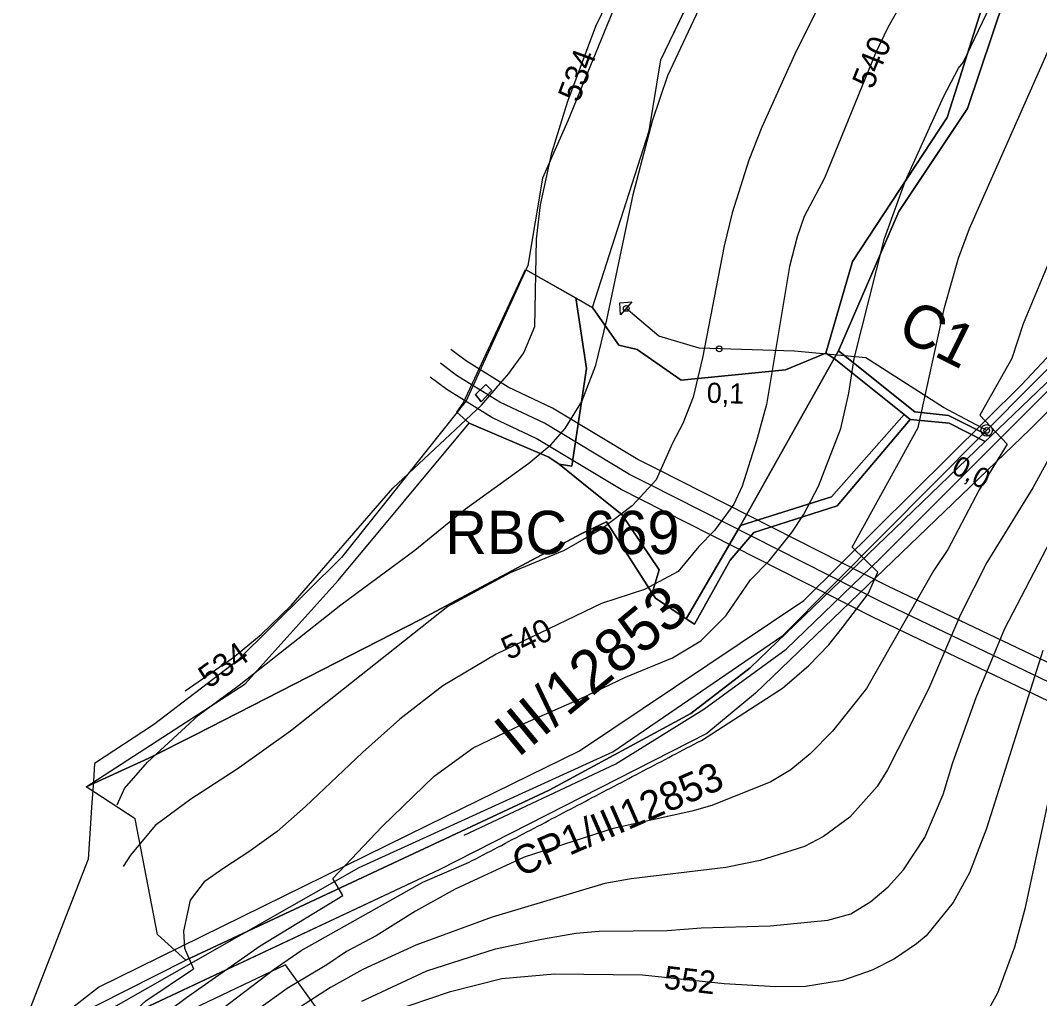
# Model space of a CAD drawing. Extents: x -709418 to -703832, y -1161719 to -1157826.
# Drawn here: x -708969.2 to -708615.2, y -1159133.3 to -1158793.6 of the extents above; entities that cross this region are included whole.
import ezdxf

# ---------------------------------------------------------------- set-up
doc = ezdxf.new("R2010")
doc.units = 0
for name, color, linetype in [('102_obvod PÚ', 7, 'Continuous'), ('103_hranice KÚ', 7, 'Continuous'), ('110_silnice II. třídy a III. třídy', 7, 'Continuous'), ('111_silnice II. třídy a III. třídy_popis', 7, 'Continuous'), ('120_vrstevnice hlavní', 7, 'Continuous'), ('121_vrstevnice hlavní_popis', 7, 'Continuous'), ('122_vrstevnice základní', 7, 'Continuous'), ('201_orná půda_KN', 7, 'Continuous'), ('206_TTP_KN', 7, 'Continuous'), ('209_zastavěná plocha_KN', 7, 'Continuous'), ('210_ostatní plocha_KN', 7, 'Continuous'), ('301_polní cesta_stav', 7, 'Continuous'), ('302_polní cesta_stav_popis', 7, 'Continuous'), ('303_příkop_stav', 7, 'Continuous'), ('309_příkop_stav_popis', 7, 'Continuous'), ('311_polní cesta_staničení', 7, 'Continuous'), ('501_vodní tok', 7, 'Continuous'), ('605_RBC_návrh_popis', 7, 'Continuous'), ('606_RBC_návrh', 7, 'Continuous'), ('611_LBK_stav', 7, 'Continuous'), ('735_OP sítí TI', 7, 'Continuous'), ('Trasa-Hlavni  staniceni', 7, 'Continuous')]:
    doc.layers.add(name, color=color, linetype=linetype)

# ---------------------------------------------------------------- blocks, each defined once
blk = doc.blocks.new('_kolecko-HB')
blk.add_circle((0, 0), 0.5)

msp = doc.modelspace()

# ---------------------------------------------------------------- linework, layer by layer
at = {"layer": '102_obvod PÚ'}
for points in [[(-708952.69, -1159140.67), (-708911.73, -1159119.98), (-708921.57, -1159110.99), (-708929.37, -1159070.83), (-708946.34, -1159059.75), (-708891.17, -1159023.93), (-708858.83, -1158988.12), (-708813.27, -1158933.42), (-708817.66, -1158929.62), (-708815.44, -1158926.52), (-708793.74, -1158880.14), (-708770.47, -1158893.26), (-708750.75, -1158831.96), (-708746.8, -1158807.27), (-708725.47, -1158763.12), (-708708.47, -1158718.24), (-708678.44, -1158677.57), (-708652.2, -1158679.85), (-708641.14, -1158666.5), (-708616.95, -1158628.4), (-708597.56, -1158633.65)], [(-708566.99, -1158883.81), (-708618.46, -1158935.49), (-708713.84, -1159027.25), (-708730.82, -1159041.16), (-708823.75, -1159088.51), (-708948.99, -1159147.38)]]:
    msp.add_lwpolyline(points, dxfattribs=at)
at = {"layer": '103_hranice KÚ'}
msp.add_lwpolyline([(-708614.09, -1158578.67), (-708671.1, -1158638.47), (-708697.01, -1158669.85), (-708735.7, -1158737.66), (-708761.65, -1158785.98), (-708779.1, -1158828.52), (-708787.88, -1158848.41), (-708792.9, -1158878.75), (-708814.34, -1158925.66), (-708857.71, -1158980.06), (-708894, -1159016.14), (-708922.98, -1159038.15), (-708943.51, -1159051.63), (-708943.84, -1159057.82), (-708944.45, -1159066.77), (-708944.84, -1159072.41), (-708945.68, -1159084.8), (-708965.86, -1159136.57)], dxfattribs=at)
at = {"layer": '110_silnice II. třídy a III. třídy'}
msp.add_lwpolyline([(-708949.18, -1159143.25), (-708851.52, -1159087.76), (-708763.44, -1159047.57), (-708704.41, -1159007.15), (-708617.29, -1158919.6), (-708571.81, -1158874.15), (-708546.81, -1158830.34), (-708531.01, -1158804.51), (-708475.96, -1158757.15), (-708390.75, -1158691.13), (-708373.04, -1158681.56), (-708289.6, -1158664.21), (-708263.74, -1158660.86), (-708218.75, -1158674.74), (-708130.19, -1158710.62), (-708061.25, -1158767.55), (-707984.07, -1158831.3), (-707891.2, -1158926.02), (-707845.98, -1158974.16), (-707817.26, -1159017.7), (-707796.68, -1159073.19), (-707758.86, -1159190.4)], dxfattribs=at)
at = {"layer": '120_vrstevnice hlavní'}
for points in [[(-708663.07, -1158787.43), (-708667.93, -1158796.01), (-708672.21, -1158805.01), (-708689.85, -1158848.38), (-708696.95, -1158861.69), (-708699.36, -1158868.72), (-708702.07, -1158879.01), (-708710.07, -1158927.01), (-708713.5, -1158939.58), (-708718.5, -1158955.3), (-708721.36, -1158961.58), (-708728.07, -1158970.73), (-708733.5, -1158976.3), (-708740.73, -1158985.01), (-708752.4, -1158991.21), (-708767.38, -1158996.07), (-708803.96, -1159013.66), (-708822.49, -1159024.61), (-708837.38, -1159036.21), (-708850.36, -1159047.79), (-708870.15, -1159066.51), (-708880.06, -1159075.28), (-708889.82, -1159082.32), (-708898.22, -1159087.79), (-708905.41, -1159092.72), (-708910.22, -1159099.1), (-708912.5, -1159109.85), (-708912.25, -1159115.72), (-708909.05, -1159122.94)], [(-708850.65, -1159134.16), (-708828.08, -1159123.59), (-708804.22, -1159116.02), (-708788.22, -1159112.59), (-708776.22, -1159110.59), (-708768.22, -1159109.88), (-708744.5, -1159109.59), (-708732.79, -1159108.73), (-708708.79, -1159108.02), (-708688.79, -1159106.02), (-708680.79, -1159103.88), (-708673.79, -1159099.59), (-708667.79, -1159094.45), (-708662.5, -1159088.59), (-708655.07, -1159077.3), (-708648.64, -1159062.45), (-708645.36, -1159051.3), (-708637.21, -1159028.73), (-708627.21, -1159004.73), (-708608.5, -1158968.73), (-708590.21, -1158936.73), (-708575.49, -1158908.3)], [(-708951.64, -1159308.57), (-708961.96, -1159274.26), (-708965.31, -1159260.95), (-708967.25, -1159247.24), (-708968.92, -1159233.59), (-708969.2, -1159224.95), (-708968.36, -1159214.36), (-708966.69, -1159204.61), (-708965.02, -1159195.98), (-708962.24, -1159187.06), (-708957.78, -1159176.47), (-708953.88, -1159168.67), (-708944.94, -1159153.65), (-708937.96, -1159145.44), (-708925.67, -1159134.05), (-708909.05, -1159122.94)]]:
    msp.add_lwpolyline(points, dxfattribs=at)
at = {"layer": '122_vrstevnice základní'}
for points in [[(-708911.98, -1159026.37), (-708895.37, -1159014.98), (-708885.6, -1159006.89), (-708875.18, -1158996.71), (-708839.79, -1158956.01), (-708809.08, -1158927.15), (-708799.51, -1158916.15), (-708794.36, -1158909.01), (-708790.51, -1158899.87), (-708789.93, -1158869.58), (-708788.51, -1158857.58), (-708784.65, -1158839.58), (-708779.08, -1158821.58), (-708769.36, -1158795.58), (-708756.65, -1158769.57), (-708739.36, -1158738.43), (-708724.22, -1158715.29), (-708716.5, -1158704.86), (-708699.93, -1158684.43), (-708676.07, -1158649.43), (-708623.78, -1158585.71), (-708599.64, -1158553.14)], [(-708634.78, -1159140.45), (-708629.64, -1159131.31), (-708623.78, -1159115.31), (-708620.07, -1159101.59), (-708606.35, -1159037.59), (-708598.35, -1159012.73), (-708587.5, -1158987.59), (-708575.92, -1158967.01), (-708566.64, -1158953.3), (-708552.78, -1158935.01), (-708529.89, -1158907.31), (-708524.06, -1158899.3), (-708510.06, -1158877.3), (-708502.92, -1158863.29), (-708485.21, -1158824.72), (-708474.78, -1158807.58), (-708465.92, -1158795.58), (-708456.92, -1158785.29), (-708446.49, -1158774.72), (-708425.92, -1158756.72), (-708406.34, -1158741.72), (-708385.63, -1158724.43), (-708374.49, -1158714.14), (-708320.68, -1158676.72)], [(-708935.61, -1159066), (-708933.01, -1159060.28), (-708924.99, -1159051.18), (-708907.37, -1159034.87), (-708893.22, -1159024.44), (-708857.94, -1158996.59), (-708832.22, -1158977.58), (-708814.65, -1158963.16), (-708792.65, -1158947.3), (-708784.79, -1158940.87), (-708779.93, -1158935.3), (-708774.22, -1158925.87), (-708769.36, -1158913.3), (-708765.5, -1158897.58), (-708756.22, -1158853.58), (-708749.65, -1158828.44), (-708744.36, -1158812.72), (-708728.07, -1158778.15)], [(-708685.64, -1158775.86), (-708700.36, -1158805.58), (-708711.65, -1158830.72), (-708716.22, -1158842.15), (-708721.93, -1158860.44), (-708724.79, -1158871.87), (-708732.22, -1158910.73), (-708735.5, -1158924.44), (-708739.07, -1158933.58), (-708742.65, -1158940.44), (-708748.32, -1158953.08), (-708756.67, -1158962.18), (-708767.29, -1158970.1), (-708780.33, -1158977.71), (-708799.09, -1158985.39), (-708820.72, -1158997.08), (-708875.38, -1159040.41), (-708893.88, -1159053.62), (-708910.01, -1159064.04), (-708922.34, -1159073.19), (-708930.93, -1159083.42), (-708933.52, -1159087.42)], [(-708923.26, -1159141.7), (-708911.46, -1159132.91), (-708885.95, -1159114.96), (-708857.2, -1159097.44), (-708860.73, -1159091.56), (-708843.52, -1159073.54), (-708825.48, -1159056.04), (-708811.96, -1159046.19), (-708794.79, -1159038.02), (-708774.77, -1159029.12), (-708758.97, -1159021.66), (-708742.65, -1159014.89), (-708732.88, -1159009.06), (-708724.18, -1159000.31), (-708715.65, -1158987.87), (-708709.07, -1158981.3), (-708701.22, -1158971.44), (-708697.22, -1158965.3), (-708691.93, -1158955.3), (-708684.22, -1158935.3), (-708681.5, -1158923.01), (-708679.64, -1158911.01), (-708669.1, -1158869.34), (-708661.93, -1158849.58), (-708648.5, -1158819.86), (-708643.35, -1158810.15), (-708641.78, -1158808.15), (-708629.64, -1158783)], [(-708732.65, -1159043.59), (-708704.54, -1159025.45), (-708695.35, -1159017.65), (-708688.39, -1159010.4), (-708683.64, -1159004.44), (-708674.74, -1158992.68), (-708671.4, -1158985.16), (-708680.31, -1158976.52), (-708657.36, -1158935.01), (-708648.21, -1158893.3), (-708643.35, -1158876.15), (-708639.5, -1158865.87), (-708611.64, -1158802.86)], [(-708611.64, -1158876.72), (-708620.93, -1158899.01), (-708624.78, -1158911.01), (-708635.89, -1158930.69), (-708626.42, -1158940.72), (-708636.16, -1158956.6), (-708647.07, -1158977.3), (-708652.07, -1158984.73), (-708675.36, -1159025.59), (-708687.07, -1159040.45), (-708694.93, -1159048.3), (-708701.64, -1159053.87), (-708708.5, -1159058.02), (-708729.07, -1159066.16), (-708735.93, -1159068.16), (-708763.36, -1159074.16), (-708794.22, -1159084.16), (-708818.22, -1159095.31), (-708831.94, -1159102.88), (-708845.65, -1159111.45), (-708855.94, -1159116.88), (-708862.8, -1159121.59), (-708876.51, -1159129.74), (-708886.8, -1159137.16)], [(-708572.39, -1158881.09), (-708606.5, -1158937.58), (-708610.93, -1158943.87), (-708617.5, -1158955.87), (-708633.5, -1158981.87), (-708642.64, -1158999.87), (-708653.79, -1159025.87), (-708668.07, -1159053.88), (-708671.64, -1159059.59), (-708681.07, -1159070.3), (-708690.22, -1159077.02), (-708696.79, -1159080.45), (-708712.22, -1159085.3), (-708724.22, -1159087.73), (-708757.08, -1159091.73), (-708766.22, -1159093.31), (-708805.36, -1159105.02), (-708831.79, -1159114.73), (-708850.22, -1159123.16), (-708861.51, -1159129.45), (-708872.22, -1159136.31)], [(-708614.07, -1159012.44), (-708633.64, -1159074.16), (-708639.5, -1159089.59), (-708645.21, -1159099.88), (-708654.64, -1159111.45), (-708657.93, -1159114.31), (-708665.64, -1159119.45), (-708673.36, -1159123.45)], [(-708930.83, -1159311.12), (-708937.37, -1159289.15), (-708943.37, -1159269.89), (-708949.8, -1159241.31), (-708950.94, -1159231.31), (-708950.51, -1159216.45), (-708948.23, -1159202.74), (-708943.8, -1159189.02), (-708937.37, -1159175.31), (-708930.94, -1159165.02), (-708919.94, -1159153.59), (-708909.22, -1159144.45), (-708881.08, -1159123.02), (-708871.65, -1159116.59), (-708829.36, -1159092.88), (-708813.51, -1159086.02)], [(-708673.36, -1159123.45), (-708683.64, -1159127.02), (-708696.5, -1159129.02), (-708706.79, -1159129.16), (-708724.79, -1159128.16), (-708753.08, -1159125.16), (-708783.65, -1159124.74), (-708801.94, -1159126.45), (-708820.22, -1159131.02), (-708840.79, -1159138.02)]]:
    msp.add_lwpolyline(points, dxfattribs=at)
msp.add_open_spline([(-708813.51, -1159086.02), (-708732.65, -1159043.59)], degree=1, dxfattribs=at)
at = {"layer": '201_orná půda_KN'}
for p, q in [((-708719.03, -1158968.98), (-708686.52, -1158911.03)), ((-708686.52, -1158911.03), (-708662.23, -1158930.46)), ((-708662.23, -1158930.46), (-708687.49, -1158959.01)), ((-708685.53, -1158962.15), (-708660.2, -1158932.21)), ((-708660.2, -1158932.21), (-708646.64, -1158933.46)), ((-708646.64, -1158933.46), (-708634.14, -1158939.81)), ((-708634.14, -1158939.81), (-708715.69, -1159018.39)), ((-708687.49, -1158959.01), (-708719.03, -1158968.98)), ((-708714.43, -1158971.46), (-708685.53, -1158962.15)), ((-708774.17, -1158971.81), (-708765.59, -1158967.69)), ((-708765.59, -1158967.69), (-708749.8, -1158992.47)), ((-708830.26, -1159001.64), (-708774.17, -1158971.81)), ((-708722.69, -1158981.01), (-708714.43, -1158971.46)), ((-708735.05, -1159003.3), (-708722.69, -1158981.01)), ((-708749.8, -1158992.47), (-708748.61, -1158994.17)), ((-708748.61, -1158994.17), (-708737.97, -1159001.41)), ((-708908.22, -1159041.57), (-708830.26, -1159001.64)), ((-708737.97, -1159001.41), (-708735.05, -1159003.3)), ((-708715.69, -1159018.39), (-708736.28, -1159034.24)), ((-708736.28, -1159034.24), (-708785.53, -1159060.85)), ((-708924.53, -1159049.74), (-708908.22, -1159041.57)), ((-708946.34, -1159059.75), (-708924.53, -1159049.74)), ((-708929.37, -1159070.83), (-708946.34, -1159059.75)), ((-708785.53, -1159060.85), (-708911.73, -1159119.98)), ((-708921.57, -1159110.99), (-708929.37, -1159070.83)), ((-708911.73, -1159119.98), (-708921.57, -1159110.99))]:
    msp.add_line(p, q, dxfattribs=at)
at = {"layer": '206_TTP_KN'}
for p, q in [((-708618.65, -1158736.6), (-708643.54, -1158815.78)), ((-708643.54, -1158815.78), (-708618.65, -1158736.6)), ((-708746.8, -1158807.27), (-708725.47, -1158763.12)), ((-708624.44, -1158777.2), (-708640.28, -1158824.22)), ((-708640.28, -1158824.22), (-708624.44, -1158777.2)), ((-708750.75, -1158831.96), (-708746.8, -1158807.27)), ((-708643.54, -1158815.78), (-708647.34, -1158827.36)), ((-708647.34, -1158827.36), (-708643.54, -1158815.78)), ((-708640.28, -1158824.22), (-708664.11, -1158859.94)), ((-708664.11, -1158859.94), (-708640.28, -1158824.22)), ((-708647.34, -1158827.36), (-708680.13, -1158877.35)), ((-708680.13, -1158877.35), (-708647.34, -1158827.36)), ((-708770.47, -1158893.26), (-708750.75, -1158831.96)), ((-708664.11, -1158859.94), (-708685, -1158908.34)), ((-708685, -1158908.34), (-708664.11, -1158859.94)), ((-708680.13, -1158877.35), (-708689.48, -1158909.18)), ((-708689.48, -1158909.18), (-708680.13, -1158877.35)), ((-708772.55, -1158914.46), (-708776.28, -1158889.98)), ((-708776.28, -1158889.98), (-708770.47, -1158893.26)), ((-708770.47, -1158893.26), (-708761.35, -1158906.42)), ((-708761.35, -1158906.42), (-708770.47, -1158893.26)), ((-708761.35, -1158906.42), (-708754.94, -1158907.84)), ((-708754.94, -1158907.84), (-708761.35, -1158906.42)), ((-708754.94, -1158907.84), (-708739.67, -1158918.47)), ((-708739.67, -1158918.47), (-708754.94, -1158907.84)), ((-708703.42, -1158914.91), (-708689.48, -1158909.18)), ((-708689.48, -1158909.18), (-708703.42, -1158914.91)), ((-708689.48, -1158909.18), (-708686.52, -1158911.03)), ((-708686.52, -1158911.03), (-708689.48, -1158909.18)), ((-708685, -1158908.34), (-708686.52, -1158911.03)), ((-708658.56, -1158929.5), (-708685, -1158908.34)), ((-708686.52, -1158911.03), (-708719.03, -1158968.98)), ((-708777.68, -1158948.36), (-708772.55, -1158914.46)), ((-708739.67, -1158918.47), (-708703.42, -1158914.91)), ((-708703.42, -1158914.91), (-708739.67, -1158918.47)), ((-708607.72, -1158914.64), (-708632.22, -1158938.03)), ((-708646.86, -1158930.82), (-708658.56, -1158929.5)), ((-708858.83, -1158988.12), (-708813.27, -1158933.42)), ((-708813.27, -1158933.42), (-708785.68, -1158945.29)), ((-708632.22, -1158938.03), (-708646.86, -1158930.82)), ((-708785.68, -1158945.29), (-708782.11, -1158947.71)), ((-708782.11, -1158947.71), (-708771.14, -1158956.49)), ((-708782.11, -1158947.71), (-708777.68, -1158948.36)), ((-708771.14, -1158956.49), (-708782.11, -1158947.71)), ((-708771.14, -1158956.49), (-708760.29, -1158965.14)), ((-708760.29, -1158965.14), (-708771.14, -1158956.49)), ((-708760.29, -1158965.14), (-708747.3, -1158984.34)), ((-708747.3, -1158984.34), (-708760.29, -1158965.14)), ((-708765.59, -1158967.69), (-708774.17, -1158971.81)), ((-708749.8, -1158992.47), (-708765.59, -1158967.69)), ((-708719.03, -1158968.98), (-708737.97, -1159001.41)), ((-708774.17, -1158971.81), (-708830.26, -1159001.64)), ((-708747.3, -1158984.34), (-708749.8, -1158992.47)), ((-708749.8, -1158992.47), (-708747.3, -1158984.34)), ((-708891.17, -1159023.93), (-708858.83, -1158988.12)), ((-708748.61, -1158994.17), (-708749.8, -1158992.47)), ((-708737.97, -1159001.41), (-708748.61, -1158994.17)), ((-708830.26, -1159001.64), (-708908.22, -1159041.57)), ((-708946.34, -1159059.75), (-708891.17, -1159023.93)), ((-708908.22, -1159041.57), (-708924.53, -1159049.74)), ((-708924.53, -1159049.74), (-708946.34, -1159059.75))]:
    msp.add_line(p, q, dxfattribs=at)
at = {"layer": '209_zastavěná plocha_KN'}
for p, q in [((-708811.07, -1158923.54), (-708807.57, -1158919.97)), ((-708805.42, -1158922.05), (-708809.14, -1158926.07)), ((-708807.57, -1158919.97), (-708805.42, -1158922.05)), ((-708809.14, -1158926.07), (-708811.07, -1158923.54))]:
    msp.add_line(p, q, dxfattribs=at)
at = {"layer": '210_ostatní plocha_KN'}
for p, q in [((-708566.99, -1158883.81), (-708618.46, -1158935.49)), ((-708686.52, -1158911.03), (-708685, -1158908.34)), ((-708685, -1158908.34), (-708658.56, -1158929.5)), ((-708662.23, -1158930.46), (-708686.52, -1158911.03)), ((-708632.22, -1158938.03), (-708607.72, -1158914.64)), ((-708687.49, -1158959.01), (-708662.23, -1158930.46)), ((-708662.23, -1158930.46), (-708660.2, -1158932.21)), ((-708660.2, -1158932.21), (-708662.23, -1158930.46)), ((-708658.56, -1158929.5), (-708646.86, -1158930.82)), ((-708660.2, -1158932.21), (-708685.53, -1158962.15)), ((-708646.64, -1158933.46), (-708660.2, -1158932.21)), ((-708646.86, -1158930.82), (-708632.22, -1158938.03)), ((-708634.14, -1158939.81), (-708646.64, -1158933.46)), ((-708618.46, -1158935.49), (-708713.84, -1159027.25)), ((-708715.69, -1159018.39), (-708634.14, -1158939.81)), ((-708634.14, -1158939.81), (-708632.22, -1158938.03)), ((-708632.22, -1158938.03), (-708634.14, -1158939.81)), ((-708719.03, -1158968.98), (-708687.49, -1158959.01)), ((-708685.53, -1158962.15), (-708714.43, -1158971.46)), ((-708737.97, -1159001.41), (-708719.03, -1158968.98)), ((-708714.43, -1158971.46), (-708722.69, -1158981.01)), ((-708722.69, -1158981.01), (-708735.05, -1159003.3)), ((-708735.05, -1159003.3), (-708737.97, -1159001.41)), ((-708736.28, -1159034.24), (-708715.69, -1159018.39)), ((-708713.84, -1159027.25), (-708730.82, -1159041.16)), ((-708785.53, -1159060.85), (-708736.28, -1159034.24)), ((-708730.82, -1159041.16), (-708823.75, -1159088.51)), ((-708911.73, -1159119.98), (-708785.53, -1159060.85)), ((-708823.75, -1159088.51), (-708948.99, -1159147.38)), ((-708952.69, -1159140.67), (-708911.73, -1159119.98))]:
    msp.add_line(p, q, dxfattribs=at)
for points in [[(-708817.66, -1158929.62), (-708815.44, -1158926.52), (-708793.74, -1158880.14), (-708776.28, -1158889.98), (-708772.55, -1158914.46), (-708777.68, -1158948.36), (-708782.11, -1158947.71), (-708785.68, -1158945.29), (-708813.27, -1158933.42), (-708817.66, -1158929.62)], [(-708811.07, -1158923.54), (-708809.14, -1158926.07), (-708805.42, -1158922.05), (-708807.57, -1158919.97), (-708811.07, -1158923.54)]]:
    msp.add_lwpolyline(points, dxfattribs=at)
at = {"layer": '301_polní cesta_stav'}
msp.add_lwpolyline([(-708633.57, -1158935.96), (-708648.53, -1158928.05), (-708675.57, -1158910.8), (-708700.31, -1158908.4), (-708733.44, -1158907.43), (-708747.44, -1158903.19), (-708758.75, -1158893.59)], dxfattribs=at)
at = {"layer": '303_příkop_stav'}
msp.add_lwpolyline([(-708815.08, -1159076.5), (-708762.37, -1159051.75), (-708731.82, -1159032.82), (-708703.19, -1159011.93), (-708670.48, -1158980.37), (-708608.62, -1158918.5), (-708566.82, -1158875.36), (-708527.93, -1158807.1), (-708514.52, -1158794.61), (-708445.4, -1158738.89), (-708379.97, -1158689.85), (-708356.49, -1158682.49), (-708283.79, -1158667.05), (-708265.61, -1158664.78)], dxfattribs=at)
at = {"layer": '311_polní cesta_staničení'}
msp.add_lwpolyline([(-708760.7, -1158895.87), (-708761.03, -1158891.64), (-708756.8, -1158891.31), (-708760.7, -1158895.87)], dxfattribs=at)
msp.add_circle((-708633.57, -1158935.96), 2, dxfattribs=at)
at = {"layer": '501_vodní tok'}
msp.add_lwpolyline([(-708185.81, -1159173.32), (-708217.14, -1159164.55), (-708233.28, -1159155.57), (-708277.32, -1159131.2), (-708334.96, -1159111.76), (-708393.23, -1159099.23), (-708443.15, -1159088.8), (-708478.44, -1159076.03), (-708511.65, -1159062.24), (-708570.15, -1159043.37), (-708670.5, -1158995.39), (-708750.74, -1158954.75), (-708757.67, -1158951.28), (-708787.21, -1158933.49), (-708802.4, -1158926.32), (-708802.62, -1158926.21), (-708817.69, -1158916.84), (-708823.29, -1158912.63)], dxfattribs=at)
at = {"layer": '606_RBC_návrh'}
msp.add_lwpolyline([(-708963.07, -1159145.65), (-708942.05, -1159129.27), (-708827.67, -1159073.03), (-708774.99, -1159047.28), (-708697.08, -1158995.06), (-708621.34, -1158919.97), (-708569.6, -1158864.8)], dxfattribs=at)
at = {"layer": '611_LBK_stav'}
msp.add_lwpolyline([(-708654.19, -1159430.89), (-708877.1, -1159121.5), (-708936.19, -1159149.69), (-708715.17, -1159454.95)], dxfattribs=at)
at = {"layer": '735_OP sítí TI'}
for points in [[(-708184.19, -1159167.54), (-708214.84, -1159158.96), (-708230.37, -1159150.32), (-708274.89, -1159125.69), (-708333.37, -1159105.97), (-708391.99, -1159093.36), (-708441.5, -1159083.02), (-708476.27, -1159070.44), (-708509.57, -1159056.6), (-708567.92, -1159037.78), (-708667.85, -1158990.01), (-708748.04, -1158949.39), (-708754.78, -1158946.02), (-708784.38, -1158928.19), (-708799.74, -1158920.94), (-708814.3, -1158911.88), (-708819.69, -1158907.83)], [(-708187.43, -1159179.1), (-708219.44, -1159170.13), (-708236.19, -1159160.81), (-708279.75, -1159136.71), (-708336.56, -1159117.56), (-708394.48, -1159105.09), (-708444.79, -1159094.59), (-708480.62, -1159081.63), (-708513.72, -1159067.87), (-708572.37, -1159048.95), (-708673.15, -1159000.78), (-708753.44, -1158960.11), (-708760.57, -1158956.54), (-708790.05, -1158938.79), (-708804.96, -1158931.74), (-708805.5, -1158931.49), (-708821.08, -1158921.79), (-708826.89, -1158917.43)]]:
    msp.add_lwpolyline(points, dxfattribs=at)

# ---------------------------------------------------------------- block references
at = {"layer": 'Trasa-Hlavni  staniceni'}
for p, xscale, yscale, rotation in [((-708758.75, -1158893.59), 1.9999999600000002, 1.9999999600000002, 139.65316203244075), ((-708726.44, -1158907.64), 1.9999999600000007, 1.9999999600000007, 178.332274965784), ((-708633.57, -1158935.96), 1.9999999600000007, 1.9999999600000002, 152.15510254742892)]:
    msp.add_blockref('_kolecko-HB', p, dxfattribs=dict(at, xscale=xscale, yscale=yscale, rotation=rotation))

# ---------------------------------------------------------------- texts
at = {"layer": '111_silnice II. třídy a III. třídy_popis'}
msp.add_text('III/12853', height=15, rotation=39.598, dxfattribs=at).set_placement((-708796.44, -1159049.85))
at = {"layer": '121_vrstevnice hlavní_popis'}
for s, rotation, p in [('540', 67.8419, (-708673.18, -1158817.81)), ('534', 69.8832, (-708775.21, -1158822.34)), ('540', 25.9091, (-708799.65, -1159015.85)), ('534', 35.4581, (-708903.69, -1159025.8)), ('552', 353.5296, (-708745.98, -1159129.79))]:
    msp.add_text(s, height=8, rotation=rotation, dxfattribs=at).set_placement(p)
at = {"layer": '302_polní cesta_stav_popis'}
msp.add_text('C1', height=15, rotation=333.4493, dxfattribs=at).set_placement((-708665.33, -1158903.41))
at = {"layer": '309_příkop_stav_popis'}
msp.add_text('CP1/III12853', height=10, rotation=23.6448, dxfattribs=at).set_placement((-708795.58, -1159091.19))
at = {"layer": '605_RBC_návrh_popis'}
msp.add_text('RBC 669', height=15, dxfattribs=at).set_placement((-708821.63, -1158978.89))
at = {"layer": 'Trasa-Hlavni  staniceni'}
for s, height, rotation, p in [('0,1', 0.000000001, 319.6532, (-708768.35, -1158906.43)), ('0,1', 7, 358.3323, (-708730.87, -1158926.34)), ('0,0', 7, 332.1551, (-708646.26, -1158950.54))]:
    msp.add_text(s, height=height, rotation=rotation, dxfattribs=at).set_placement(p)

doc.saveas('drawing.dxf')
